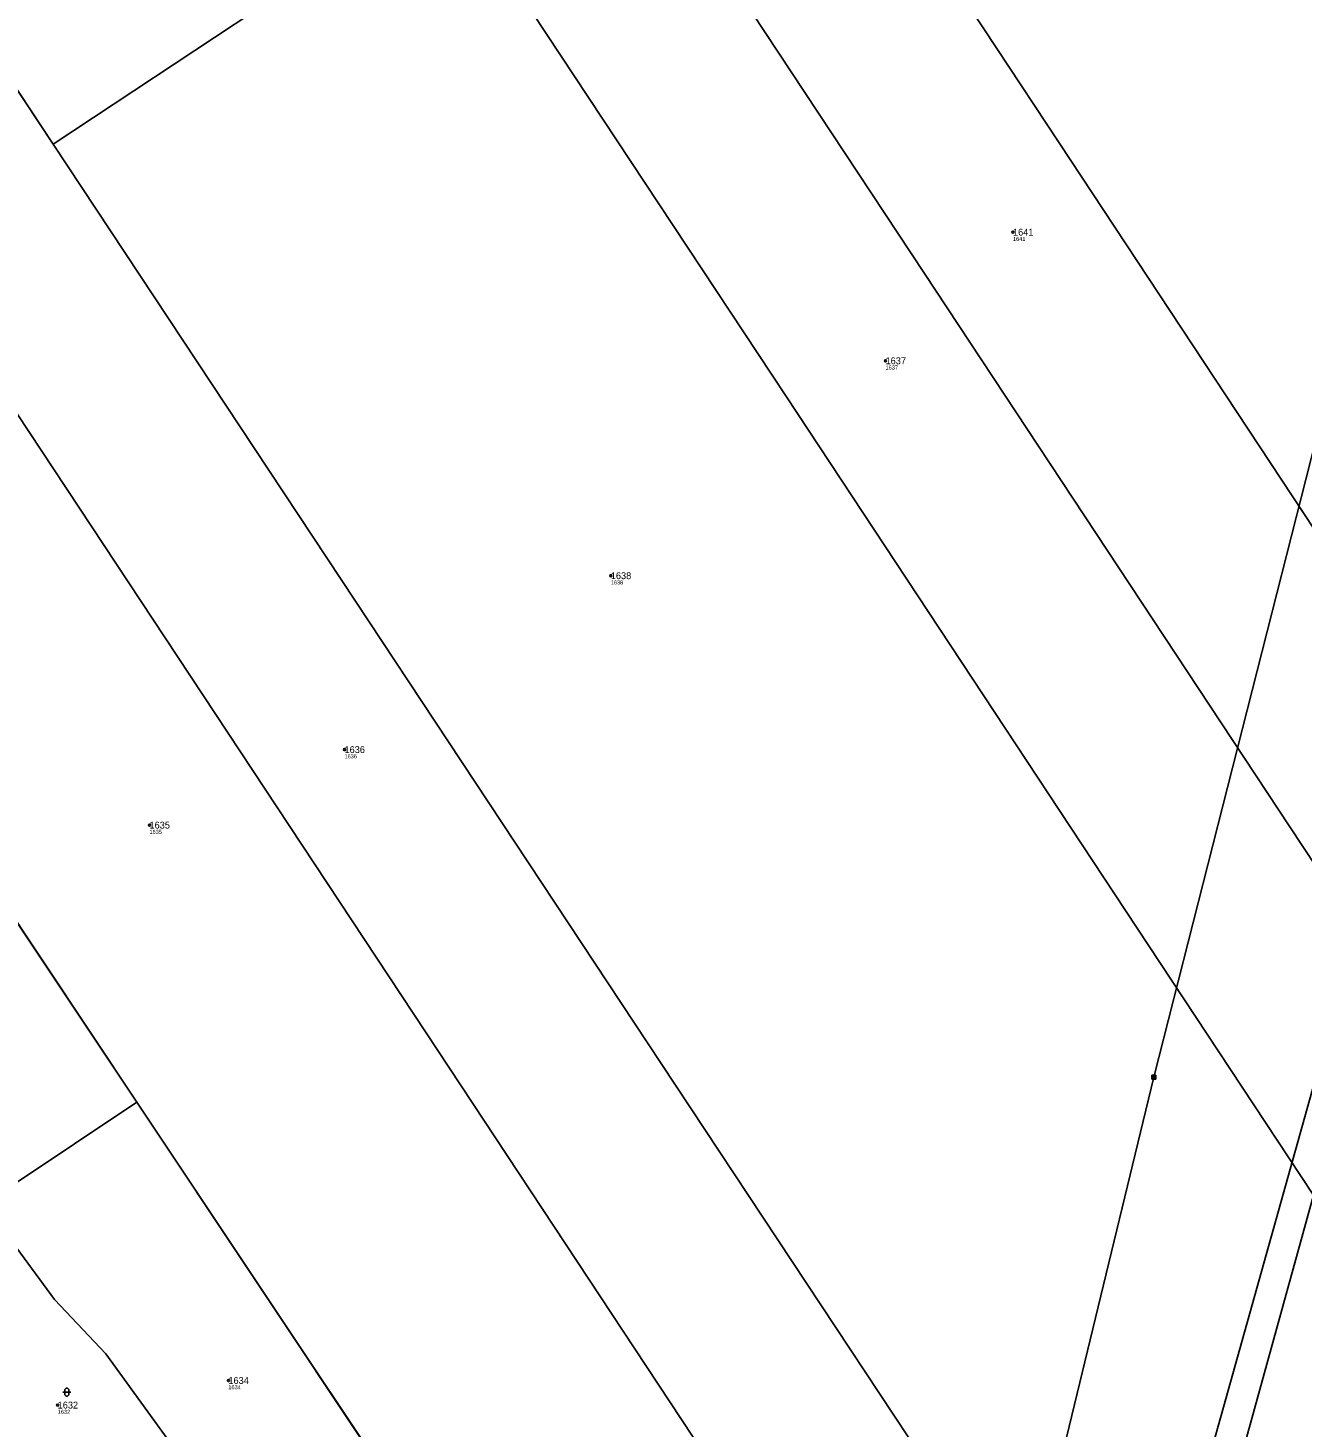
# Model space of a CAD drawing. Extents: x -770088 to -765625, y -1057899 to -1053934.
# Drawn here: x -769536.1 to -769220.6, y -1056157.2 to -1055810.5 of the extents above; entities that cross this region are included whole.
import ezdxf

# ---------------------------------------------------------------- set-up
doc = ezdxf.new("R2010")
doc.units = 0
for name, color, linetype in [('Definiční body', 7, 'Continuous'), ('Hranice parcel', 7, 'Continuous'), ('Parcelní čísla', 7, 'Continuous'), ('Polygon parcely', 7, 'Continuous'), ('Poz předměty', 7, 'Continuous'), ('Značky kultur', 7, 'Continuous')]:
    doc.layers.add(name, color=color, linetype=linetype)

msp = doc.modelspace()

# ---------------------------------------------------------------- linework, layer by layer
at = {"layer": 'Definiční body'}
for centre in [(-769292.15, -1055861.02), (-769323.71, -1055892.88), (-769391.76, -1055946.1), (-769457.71, -1055989.17), (-769506.01, -1056007.87), (-769486.47, -1056145.41), (-769528.75, -1056151.5)]:
    msp.add_circle(centre, 0.25, dxfattribs=at)
at = {"layer": 'Hranice parcel'}
for p, q in [((-769529.88, -1055839.24), (-769576.73, -1055768.41)), ((-769479.89, -1055806.18), (-769529.88, -1055839.24)), ((-769509.16, -1056076.5), (-769571.12, -1055983.61)), ((-769413.79, -1056219.45), (-769509.16, -1056076.5))]:
    msp.add_line(p, q, dxfattribs=at)
for points in [[(-769093.4, -1056122.46), (-769187.06, -1055980.71), (-769280.71, -1055838.93), (-769374.36, -1055697.19), (-769468.01, -1055555.43)], [(-769133.06, -1056145.24), (-769223.56, -1056008.27), (-769314.05, -1055871.29), (-769399.56, -1055741.86), (-769485.07, -1055612.43)], [(-769432.28, -1055774.69), (-769348.28, -1055901.83), (-769264.29, -1056028.97), (-769180.29, -1056156.11)], [(-769348.4, -1056194.2), (-769437.49, -1056059.33), (-769526.6, -1055924.48), (-769615.69, -1055789.61)], [(-769303.57, -1056181.32), (-769379.28, -1056066.87), (-769455, -1055952.43), (-769529.88, -1055839.24)], [(-769552.2, -1056112.39), (-769555.51, -1056107.43), (-769509.16, -1056076.5)], [(-769493.15, -1056206.22), (-769489.13, -1056197.27), (-769487.06, -1056188.29), (-769490.18, -1056175.65), (-769516.84, -1056138.82), (-769529.51, -1056125.36), (-769538.89, -1056112.64), (-769552.2, -1056112.39)]]:
    msp.add_lwpolyline(points, dxfattribs=at)
at = {"layer": 'Polygon parcely'}
msp.add_lwpolyline([(-769209.55, -1055776.02), (-769235.31, -1055797.57), (-769242.96, -1055795), (-769254.9, -1055782.48), (-769246.18, -1055775.62), (-769346.62, -1055623.59), (-769447.04, -1055471.57), (-769451.58, -1055479.13), (-769456.01, -1055490.49), (-769458.44, -1055502.27), (-769460.49, -1055519.29), (-769453.47, -1055527.5), (-769466.9, -1055552.2), (-769468.01, -1055555.43), (-769374.36, -1055697.19), (-769280.71, -1055838.93), (-769187.06, -1055980.71)], dxfattribs=at)
for points in [[(-769093.4, -1056122.46), (-769187.06, -1055980.71), (-769280.71, -1055838.93), (-769374.36, -1055697.19), (-769468.01, -1055555.43), (-769471.79, -1055566.39), (-769478.88, -1055589.45), (-769485.07, -1055612.43), (-769399.56, -1055741.86), (-769314.05, -1055871.29), (-769223.56, -1056008.27), (-769133.06, -1056145.24), (-769121.02, -1056142.09), (-769104.15, -1056135.89), (-769100.72, -1056133.45), (-769099.06, -1056129.97)], [(-769180.29, -1056156.11), (-769141.99, -1056147.57), (-769133.06, -1056145.24), (-769223.56, -1056008.27), (-769314.05, -1055871.29), (-769399.56, -1055741.86), (-769485.07, -1055612.43), (-769486.75, -1055618.67), (-769496.62, -1055657.67), (-769498.9, -1055665.01), (-769500.56, -1055671.34), (-769432.28, -1055774.69), (-769348.28, -1055901.83), (-769264.29, -1056028.97)], [(-769529.95, -1055729.5), (-769537.58, -1055739.7), (-769546.48, -1055748.95), (-769556.47, -1055757.02), (-769567.29, -1055763.74), (-769576.73, -1055768.41), (-769529.88, -1055839.24), (-769479.89, -1055806.18)], [(-769529.88, -1055839.24), (-769576.73, -1055768.41), (-769580.73, -1055770.4), (-769591.5, -1055776.2), (-769615.69, -1055789.61), (-769526.6, -1055924.48), (-769437.49, -1056059.33), (-769348.4, -1056194.2), (-769335.09, -1056189.97), (-769315.35, -1056185.16), (-769303.57, -1056181.32), (-769379.28, -1056066.87), (-769455, -1055952.43)], [(-769479.89, -1055806.18), (-769529.88, -1055839.24), (-769455, -1055952.43), (-769379.28, -1056066.87), (-769303.57, -1056181.32), (-769281.36, -1056174.09), (-769257.19, -1056165.25), (-769241.05, -1056162.59), (-769217.17, -1056161.73), (-769188.68, -1056157.98), (-769180.29, -1056156.11), (-769264.29, -1056028.97), (-769348.28, -1055901.83), (-769432.28, -1055774.69)], [(-769615.69, -1055789.61), (-769625.75, -1055795.18), (-769641.26, -1055803.51), (-769654.24, -1055811.05), (-769666.94, -1055819.07), (-769678.45, -1055828.84), (-769571.12, -1055983.61), (-769509.16, -1056076.5), (-769413.79, -1056219.45), (-769373.59, -1056202.2), (-769348.4, -1056194.2), (-769437.49, -1056059.33), (-769526.6, -1055924.48)], [(-769509.16, -1056076.5), (-769571.12, -1055983.61), (-769604.94, -1056002.35), (-769648.86, -1056026.68), (-769571.14, -1056117.35), (-769552.2, -1056112.39), (-769555.51, -1056107.43)], [(-769413.79, -1056219.45), (-769509.16, -1056076.5), (-769555.51, -1056107.43), (-769552.2, -1056112.39), (-769538.89, -1056112.64), (-769529.51, -1056125.36), (-769516.84, -1056138.82), (-769490.18, -1056175.65), (-769487.06, -1056188.29), (-769489.13, -1056197.27), (-769493.15, -1056206.22), (-769480.92, -1056216.28), (-769465.96, -1056223.42), (-769449.44, -1056226.69), (-769432.89, -1056225.78), (-769417.75, -1056221.15)], [(-769552.2, -1056112.39), (-769571.14, -1056117.35), (-769586.54, -1056127.17), (-769572.2, -1056139.25), (-769570.09, -1056140.85), (-769567.88, -1056142.3), (-769547.53, -1056154.61), (-769544.86, -1056156.36), (-769542.32, -1056158.32), (-769528.4, -1056169.86), (-769526.49, -1056171.55), (-769524.67, -1056173.36), (-769493.15, -1056206.22), (-769489.13, -1056197.27), (-769487.06, -1056188.29), (-769490.18, -1056175.65), (-769516.84, -1056138.82), (-769529.51, -1056125.36), (-769538.89, -1056112.64)]]:
    msp.add_lwpolyline(points, close=True, dxfattribs=at)
at = {"layer": 'Poz předměty'}
for p, q in [((-769213.45, -1055897.94), (-769257.25, -1056070.26)), ((-769274.43, -1056274.9), (-769206.84, -1056033.38)), ((-769201.13, -1056039.12), (-769268.48, -1056283.74)), ((-769257.25, -1056070.26), (-769324.61, -1056348.34)), ((-769257.75, -1056069.76), (-769256.75, -1056069.76)), ((-769257.75, -1056070.76), (-769257.75, -1056069.76)), ((-769257.75, -1056069.96), (-769256.75, -1056069.96)), ((-769257.75, -1056070.16), (-769256.75, -1056070.16)), ((-769257.75, -1056070.36), (-769256.75, -1056070.36)), ((-769257.75, -1056070.56), (-769256.75, -1056070.56)), ((-769257.75, -1056070.76), (-769256.75, -1056070.76)), ((-769257.55, -1056070.76), (-769257.55, -1056069.76)), ((-769257.35, -1056070.76), (-769257.35, -1056069.76)), ((-769257.15, -1056070.76), (-769257.15, -1056069.76)), ((-769256.95, -1056070.76), (-769256.95, -1056069.76)), ((-769256.75, -1056070.76), (-769256.75, -1056069.76))]:
    msp.add_line(p, q, dxfattribs=at)
at = {"layer": 'Značky kultur'}
for p, q in [((-769526.98, -1056147.8), (-769526.98, -1056148.8)), ((-769525.98, -1056148.8), (-769525.98, -1056147.8)), ((-769527.48, -1056148.3), (-769525.48, -1056148.3))]:
    msp.add_line(p, q, dxfattribs=at)
for centre, start, end in [((-769526.48, -1056147.8), 0, 180), ((-769526.48, -1056148.8), 180, 359.9879)]:
    msp.add_arc(centre, 0.5, start, end, dxfattribs=at)

# ---------------------------------------------------------------- texts
at = {"layer": 'Definiční body'}
for s, p in [('1641', (-769292.15, -1055863.18)), ('1637', (-769323.71, -1055895.04)), ('1638', (-769391.76, -1055948.26)), ('1636', (-769457.71, -1055991.33)), ('1635', (-769506.01, -1056010.03)), ('1634', (-769486.47, -1056147.57)), ('1632', (-769528.75, -1056153.66))]:
    msp.add_text(s, height=1, dxfattribs=at).set_placement(p)
at = {"layer": 'Parcelní čísla'}
for s, p in [('1641', (-769292.15, -1055861.87)), ('1637', (-769323.71, -1055893.73)), ('1638', (-769391.76, -1055946.95)), ('1636', (-769457.71, -1055990.02)), ('1635', (-769506.01, -1056008.72)), ('1634', (-769486.47, -1056146.26)), ('1632', (-769528.75, -1056152.35))]:
    msp.add_text(s, height=1.7, dxfattribs=at).set_placement(p)

doc.saveas('drawing.dxf')
